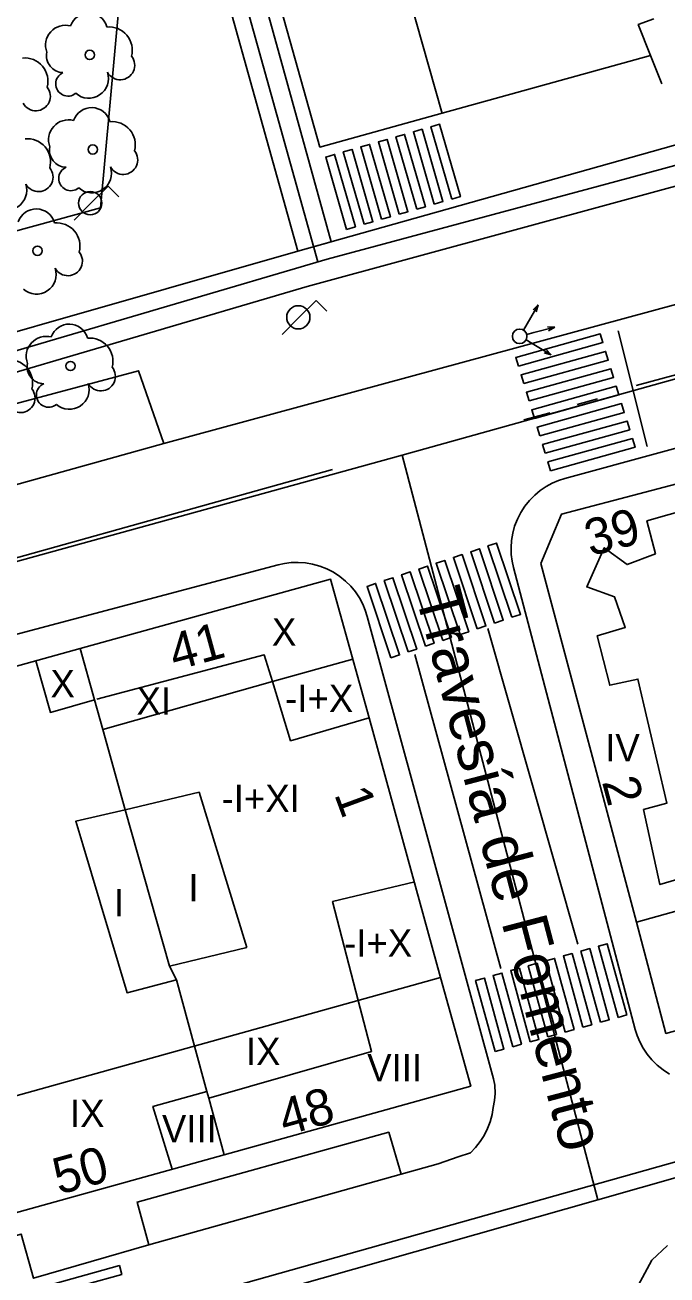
# Model space of a CAD drawing. Extents: x 282771 to 285132, y 4823109 to 4825496.
# Drawn here: x 284317 to 284352.2, y 4824417.3 to 4824485.9 of the extents above; entities that cross this region are included whole.
import ezdxf

# ---------------------------------------------------------------- set-up
doc = ezdxf.new("R2010")
doc.units = 0
for name, color, linetype in [('ACERA-BORDILLO', 7, 'Continuous'), ('ACERA-INTERIOR', 7, 'Continuous'), ('ARBOL', 7, 'Continuous'), ('CALLE-EJE', 7, 'Continuous'), ('CALLE-TEXTO', 7, 'Continuous'), ('CARRIL-BICI-AREA', 7, 'Continuous'), ('CARRIL-BICI-EJE', 7, 'Continuous'), ('EDIFICIO', 7, 'Continuous'), ('FAROLA', 7, 'Continuous'), ('INTERIOR-EDIFICIO', 7, 'Continuous'), ('MEDIANERA', 7, 'Continuous'), ('NUM-LOCAL', 7, 'Continuous'), ('NUM-PORTAL', 7, 'Continuous'), ('PASO-PEATONES', 7, 'Continuous'), ('SEMAFORO', 7, 'Continuous'), ('SENAL-VIARIA', 7, 'Continuous'), ('TXT-ALTURA-EDIFICIO', 7, 'Continuous')]:
    doc.layers.add(name, color=color, linetype=linetype)

msp = doc.modelspace()

# ---------------------------------------------------------------- linework, layer by layer
at = {"layer": 'ACERA-BORDILLO'}
for points in [[(284495.884, 4824529.22), (284479.344, 4824519.21), (284471.754, 4824514.71), (284463.974, 4824510.34), (284461.484, 4824514.05), (284448.264, 4824507.01), (284440.374, 4824503.22), (284433.325, 4824500.18), (284426.655, 4824497.47), (284418.955, 4824494.58), (284405.335, 4824489.96), (284396.485, 4824487.3), (284371.675, 4824480.32), (284354.705, 4824475.74), (284355.885, 4824471.46), (284324.576, 4824462.96), (284323.196, 4824466.95), (284305.886, 4824462.31), (284269.236, 4824452.15), (284185.637, 4824428.89)], [(284352.324, 4824428.36), (284351.972, 4824428.586), (284351.647, 4824428.847), (284351.354, 4824429.136), (284351.096, 4824429.449), (284350.875, 4824429.779), (284350.693, 4824430.12), (284350.548, 4824430.467), (284350.44, 4824430.813), (284343.758, 4824456.151), (284343.682, 4824456.501), (284343.637, 4824456.868), (284343.627, 4824457.249), (284343.653, 4824457.638), (284343.719, 4824458.031), (284343.826, 4824458.421), (284343.974, 4824458.803), (284344.161, 4824459.169), (284344.384, 4824459.514), (284344.64, 4824459.833), (284344.924, 4824460.121), (284345.231, 4824460.375), (284345.555, 4824460.593), (284345.89, 4824460.774), (284346.231, 4824460.919), (284346.571, 4824461.029), (284392.395, 4824473.55)], [(284303.346, 4824449), (284330.851, 4824456.297), (284331.202, 4824456.374), (284331.57, 4824456.419), (284331.953, 4824456.43), (284332.344, 4824456.403), (284332.739, 4824456.337), (284333.131, 4824456.229), (284333.514, 4824456.08), (284333.882, 4824455.892), (284334.228, 4824455.667), (284334.547, 4824455.408), (284334.836, 4824455.122), (284335.09, 4824454.812), (284335.308, 4824454.486), (284335.488, 4824454.149), (284335.632, 4824453.806), (284335.74, 4824453.464), (284342.665, 4824428.093), (284342.742, 4824427.744), (284342.748, 4824427.298), (284342.712, 4824426.91), (284342.654, 4824426.528), (284342.589, 4824426.136), (284342.484, 4824425.746), (284342.339, 4824425.365), (284342.154, 4824424.998), (284341.933, 4824424.653), (284341.679, 4824424.334), (284341.397, 4824424.045), (284340.723, 4824423.81), (284339.621, 4824423.439)], [(284339.621, 4824423.439), (284337.598, 4824422.871), (284336.922, 4824425.168), (284323.108, 4824421.34), (284323.76, 4824418.987), (284317.429, 4824417.159), (284316.758, 4824419.58), (284175.645, 4824380.475), (284176.326, 4824378.035), (284155.91, 4824372.342)], [(284352.805, 4824409.471), (284352.115, 4824409.921), (284351.585, 4824410.471), (284351.155, 4824411.141), (284350.725, 4824412.001), (284350.405, 4824412.781), (284350.235, 4824413.711), (284350.135, 4824414.651), (284350.195, 4824415.511), (284350.395, 4824416.401), (284350.845, 4824417.201), (284351.355, 4824418.141), (284352.215, 4824418.951)]]:
    msp.add_lwpolyline(points, dxfattribs=at)
at = {"layer": 'ACERA-INTERIOR'}
for points in [[(284367.635, 4824546.219), (284371.835, 4824550.589), (284375.665, 4824554.339), (284375.325, 4824554.889), (284334.546, 4824514.1), (284333.419, 4824513.133), (284333.346, 4824511.234), (284333.467, 4824508.167), (284333.492, 4824504.855), (284333.686, 4824502.81), (284339.845, 4824481.07)], [(284319.026, 4824529.519), (284333.145, 4824479.222), (284339.844, 4824481.076)], [(284321.106, 4824475.89), (284323.936, 4824506.88), (284298.306, 4824476.84), (284313.406, 4824503.97), (284276.976, 4824468.23), (284273.576, 4824462.87), (284321.106, 4824475.89)], [(284351.284, 4824484.243), (284350.605, 4824485.94), (284351.464, 4824486.252)], [(284339.844, 4824481.076), (284351.275, 4824484.24)], [(284351.905, 4824482.69), (284351.284, 4824484.243)]]:
    msp.add_lwpolyline(points, dxfattribs=at)
at = {"layer": 'ARBOL'}
for centre in [(284320.516, 4824484.28), (284320.681, 4824479.088), (284317.646, 4824473.53), (284319.456, 4824467.21)]:
    msp.add_circle(centre, 0.255, dxfattribs=at)
for centre, radius, start, end in [((284320.446, 4824485.54), 1.038, 15.64228, 161.38435), ((284319.186, 4824484.81), 1.097, 75.4318, 200.55608), ((284321.576, 4824484.54), 1.272, 345.03273, 95.79925), ((284316.946, 4824482.84), 1.272, 345.03273, 95.79925), ((284319.076, 4824484.24), 0.935, 168.59898, 268.13236), ((284322.186, 4824483.71), 0.797, 208.96246, 38.99103), ((284319.316, 4824482.69), 0.672, 113.73672, 309.4725), ((284320.456, 4824482.99), 1.086, 228.95447, 17.92796), ((284317.556, 4824482.01), 0.797, 208.96246, 38.99103), ((284320.611, 4824480.348), 1.038, 15.64228, 161.38435), ((284319.351, 4824479.618), 1.097, 75.4318, 200.55608), ((284321.741, 4824479.348), 1.272, 345.03273, 95.79925), ((284317.09, 4824478.405), 1.272, 345.03273, 95.79925), ((284319.241, 4824479.048), 0.935, 168.59898, 268.13236), ((284322.351, 4824478.518), 0.797, 208.96246, 38.99103), ((284317.7, 4824477.575), 0.797, 208.96246, 38.99103), ((284319.481, 4824477.498), 0.672, 113.73672, 309.4725), ((284320.621, 4824477.798), 1.086, 228.95447, 17.92796), ((284315.97, 4824476.855), 1.086, 228.95447, 17.92796), ((284317.576, 4824474.79), 1.038, 15.64228, 161.38435), ((284318.706, 4824473.79), 1.272, 345.03273, 95.79925), ((284319.316, 4824472.96), 0.797, 208.96246, 38.99103), ((284317.586, 4824472.24), 1.086, 228.95447, 17.92796), ((284318.126, 4824467.74), 1.097, 75.4318, 200.55608), ((284319.386, 4824468.47), 1.038, 15.64228, 161.38435), ((284320.516, 4824467.47), 1.272, 345.03273, 95.79925), ((284316.106, 4824466.28), 1.272, 345.03273, 95.79925), ((284318.016, 4824467.17), 0.935, 168.59898, 268.13236), ((284321.126, 4824466.64), 0.797, 208.96246, 38.99103), ((284318.256, 4824465.62), 0.672, 113.73672, 309.4725), ((284319.396, 4824465.92), 1.086, 228.95447, 17.92796), ((284316.716, 4824465.45), 0.797, 208.96246, 38.99103)]:
    msp.add_arc(centre, radius, start, end, dxfattribs=at)
at = {"layer": 'CALLE-EJE'}
for points in [[(284337.649, 4824462.32), (284381.155, 4824474.46), (284402.535, 4824480.51), (284415.375, 4824484.53), (284427.635, 4824488.88), (284440.815, 4824494.38), (284452.174, 4824499.71), (284459.474, 4824503.41), (284470.324, 4824509.52), (284481.335, 4824516.347)], [(284348.395, 4824421.451), (284483.447, 4824459.906), (284512.258, 4824467.574)], [(284133.356, 4824405.736), (284145.707, 4824409.151), (284172.057, 4824416.445), (284209.642, 4824426.973), (284246.141, 4824437.08), (284337.649, 4824462.32)], [(284348.395, 4824421.451), (284337.649, 4824462.32)], [(284323.226, 4824414.301), (284348.395, 4824421.451)]]:
    msp.add_lwpolyline(points, dxfattribs=at)
at = {"layer": 'CARRIL-BICI-AREA'}
for points in [[(284494.247, 4824537.808), (284477.653, 4824527.877), (284463.063, 4824519.707), (284449.459, 4824512.063), (284420.475, 4824498.865), (284383.222, 4824487.961), (284331.936, 4824473.508), (284274.368, 4824457.044), (284207.638, 4824439.282), (284201.833, 4824437.737), (284186.204, 4824433.576), (284072.981, 4824402.285)], [(284073.549, 4824399.902), (284186.644, 4824431.345), (284275.03, 4824454.677), (284332.447, 4824471.572), (284383.99, 4824485.624), (284421.334, 4824496.555), (284450.572, 4824509.869), (284478.911, 4824525.774), (284495.532, 4824535.722)], [(284319.53, 4824517.939), (284331.936, 4824473.508), (284333.759, 4824474.021), (284321.442, 4824518.54)]]:
    msp.add_lwpolyline(points, dxfattribs=at)
at = {"layer": 'CARRIL-BICI-EJE'}
for points in [[(284409.964, 4824697.04), (284405.161, 4824672.941), (284403.014, 4824663.082), (284400.264, 4824652.617), (284397.309, 4824642.604), (284391.383, 4824625.809), (284382.355, 4824605.538), (284375.148, 4824591.261), (284366.872, 4824577.556), (284356.495, 4824562.178), (284347.22, 4824550.899), (284338.023, 4824540.271), (284326.187, 4824528.337), (284322.939, 4824525.376), (284321.518, 4824523.815), (284320.633, 4824522.533), (284320.26, 4824521.414), (284320.12, 4824520.295), (284320.284, 4824518.92), (284320.936, 4824516.286), (284333.032, 4824472.921)], [(284097.42, 4824407.824), (284207.694, 4824438.229), (284248.565, 4824448.973), (284283.592, 4824458.365), (284333.536, 4824473.07), (284349.385, 4824477.33), (284386.986, 4824487.538), (284419.664, 4824497.246), (284426.313, 4824500.164), (284437.515, 4824505.375), (284450.786, 4824511.585), (284476.529, 4824525.834), (284501.287, 4824540.896)]]:
    msp.add_lwpolyline(points, dxfattribs=at)
at = {"layer": 'EDIFICIO'}
for points in [[(284502.844, 4824472.61), (284473.284, 4824464.37), (284463.944, 4824461.77), (284450.784, 4824458.1), (284428.135, 4824451.78), (284418.185, 4824449.01), (284408.225, 4824446.23), (284376.415, 4824437.36), (284363.145, 4824433.66), (284352.125, 4824430.59), (284350.505, 4824436.69), (284345.265, 4824456.38), (284346.405, 4824459.08), (284355.585, 4824461.49), (284368.485, 4824464.89)], [(284170.017, 4824380.081), (284195.457, 4824387.15), (284219.402, 4824393.797), (284243.497, 4824400.491), (284258.746, 4824404.731), (284272.446, 4824408.531), (284286.406, 4824412.411), (284313.866, 4824420.041), (284327.896, 4824423.931), (284341.416, 4824427.69), (284339.766, 4824433.65), (284335.846, 4824447.91), (284333.726, 4824455.51), (284319.986, 4824451.71), (284306.006, 4824447.83), (284279.016, 4824440.32), (284264.866, 4824436.34), (284250.926, 4824432.44), (284235.567, 4824428.15)]]:
    msp.add_lwpolyline(points, dxfattribs=at)
at = {"layer": 'FAROLA'}
for p, q in [((284321.52, 4824477.074), (284320.58, 4824476.144)), ((284322.11, 4824476.484), (284321.52, 4824477.074)), ((284320.58, 4824476.144), (284319.65, 4824475.204)), ((284332.936, 4824470.81), (284331.996, 4824469.88)), ((284333.526, 4824470.22), (284332.936, 4824470.81)), ((284331.996, 4824469.88), (284331.066, 4824468.94))]:
    msp.add_line(p, q, dxfattribs=at)
for centre in [(284320.54, 4824476.144), (284331.956, 4824469.88)]:
    msp.add_circle(centre, 0.637, dxfattribs=at)
at = {"layer": 'INTERIOR-EDIFICIO'}
msp.add_lwpolyline([(284329.136, 4824435.31), (284326.516, 4824443.82), (284322.456, 4824442.86), (284319.746, 4824442.23), (284320.126, 4824440.95), (284322.566, 4824432.82), (284325.266, 4824433.528), (284324.886, 4824434.28), (284329.136, 4824435.31)], dxfattribs=at)
at = {"layer": 'MEDIANERA'}
for points in [[(284350.505, 4824436.69), (284499.344, 4824478.22)], [(284356.485, 4824458.15), (284354.125, 4824457.73), (284353.535, 4824459.4), (284351.085, 4824458.71), (284351.545, 4824456.9), (284349.995, 4824456.31), (284348.745, 4824457.24), (284347.785, 4824455.09), (284349.305, 4824454.54), (284349.895, 4824452.86), (284348.355, 4824452.4), (284349.045, 4824449.69), (284350.585, 4824450.03), (284352.175, 4824443.22), (284350.895, 4824442.87), (284351.795, 4824438.76), (284353.345, 4824439.22), (284353.695, 4824437.58), (284354.475, 4824433.96), (284358.205, 4824434.87), (284358.175, 4824433.98), (284361.255, 4824434.53), (284360.785, 4824435.82), (284362.443, 4824436.24)], [(284320.766, 4824448.89), (284319.986, 4824451.71)], [(284317.556, 4824451.04), (284318.356, 4824448.2), (284320.766, 4824448.89)], [(284320.896, 4824448.93), (284330.086, 4824451.36), (284330.536, 4824449.89)], [(284330.536, 4824449.89), (284334.946, 4824451.13)], [(284321.223, 4824447.27), (284330.536, 4824449.89)], [(284330.536, 4824449.89), (284331.536, 4824446.65), (284335.846, 4824447.91)], [(284321.223, 4824447.27), (284320.766, 4824448.89)], [(284324.886, 4824434.28), (284322.456, 4824442.86), (284321.223, 4824447.27)], [(284338.346, 4824438.91), (284333.836, 4824437.82), (284335.236, 4824432.39), (284335.976, 4824429.59), (284327.039, 4824427.044)], [(284241.797, 4824406.36), (284339.766, 4824433.65)], [(284326.94, 4824427.402), (284326.256, 4824429.89), (284325.266, 4824433.528)], [(284325.026, 4824423.141), (284323.976, 4824426.58), (284326.936, 4824427.4)], [(284326.94, 4824427.402), (284327.039, 4824427.044)], [(284327.039, 4824427.044), (284327.896, 4824423.931)]]:
    msp.add_lwpolyline(points, dxfattribs=at)
at = {"layer": 'PASO-PEATONES'}
for points in [[(284338.45, 4824475.813), (284337.308, 4824479.782), (284337.788, 4824479.92), (284338.93, 4824475.951)], [(284339.411, 4824476.09), (284338.269, 4824480.058), (284338.749, 4824480.197), (284339.891, 4824476.228)], [(284340.372, 4824476.366), (284339.23, 4824480.335), (284339.711, 4824480.473), (284340.852, 4824476.504)], [(284336.528, 4824475.26), (284335.386, 4824479.229), (284335.866, 4824479.367), (284337.008, 4824475.398)], [(284337.489, 4824475.537), (284336.347, 4824479.505), (284336.827, 4824479.644), (284337.969, 4824475.675)], [(284334.605, 4824474.707), (284333.464, 4824478.676), (284333.944, 4824478.814), (284335.086, 4824474.846)], [(284335.566, 4824474.984), (284334.425, 4824478.953), (284334.905, 4824479.091), (284336.047, 4824475.122)], [(284344.035, 4824467.203), (284343.889, 4824467.681), (284348.524, 4824468.969), (284348.671, 4824468.491)], [(284344.328, 4824466.247), (284344.182, 4824466.725), (284348.817, 4824468.013), (284348.964, 4824467.535)], [(284344.621, 4824465.29), (284344.475, 4824465.768), (284349.11, 4824467.057), (284349.257, 4824466.579)], [(284344.915, 4824464.334), (284344.768, 4824464.812), (284349.403, 4824466.1), (284349.55, 4824465.622)], [(284345.208, 4824463.377), (284345.061, 4824463.856), (284349.696, 4824465.144), (284349.843, 4824464.666)], [(284345.501, 4824462.421), (284345.354, 4824462.899), (284349.99, 4824464.187), (284350.136, 4824463.709)], [(284345.794, 4824461.465), (284345.647, 4824461.943), (284350.283, 4824463.231), (284350.429, 4824462.753)], [(284342.725, 4824453.106), (284341.415, 4824457.021), (284341.889, 4824457.18), (284343.199, 4824453.265)], [(284343.673, 4824453.423), (284342.363, 4824457.339), (284342.837, 4824457.497), (284344.148, 4824453.582)], [(284340.828, 4824452.471), (284339.518, 4824456.387), (284339.992, 4824456.545), (284341.303, 4824452.63)], [(284341.777, 4824452.789), (284340.467, 4824456.704), (284340.941, 4824456.863), (284342.251, 4824452.947)], [(284338.932, 4824451.837), (284337.622, 4824455.752), (284338.096, 4824455.911), (284339.406, 4824451.995)], [(284339.88, 4824452.154), (284338.57, 4824456.069), (284339.044, 4824456.228), (284340.008, 4824453.348), (284340.354, 4824452.313), (284340.286, 4824452.292)], [(284337.035, 4824451.202), (284335.725, 4824455.117), (284336.199, 4824455.276), (284337.509, 4824451.361)], [(284337.984, 4824451.52), (284336.673, 4824455.435), (284337.148, 4824455.593), (284338.458, 4824451.678)], [(284348.532, 4824431.202), (284347.462, 4824435.109), (284347.943, 4824435.243), (284349.014, 4824431.336)], [(284349.496, 4824431.471), (284348.425, 4824435.377), (284348.906, 4824435.512), (284349.977, 4824431.605)], [(284346.606, 4824430.664), (284345.535, 4824434.571), (284346.017, 4824434.705), (284347.088, 4824430.799)], [(284347.569, 4824430.933), (284346.498, 4824434.84), (284346.98, 4824434.974), (284348.051, 4824431.067)], [(284343.717, 4824429.858), (284342.646, 4824433.764), (284343.127, 4824433.899), (284344.198, 4824429.992)], [(284344.68, 4824430.126), (284343.609, 4824434.033), (284344.091, 4824434.168), (284345.161, 4824430.261)], [(284345.643, 4824430.395), (284344.572, 4824434.302), (284345.054, 4824434.436), (284346.124, 4824430.53)], [(284342.753, 4824429.589), (284341.683, 4824433.495), (284342.164, 4824433.63), (284343.235, 4824429.723)], [(284318.278, 4824416.264), (284318.157, 4824416.749), (284322.143, 4824417.854), (284322.265, 4824417.369)]]:
    msp.add_lwpolyline(points, close=True, dxfattribs=at)
at = {"layer": 'SEMAFORO'}
for p, q in [((284345.111, 4824470.566), (284344.506, 4824469.529)), ((284344.833, 4824470.288), (284345.111, 4824470.566)), ((284345.111, 4824470.566), (284345.006, 4824470.187)), ((284344.506, 4824469.529), (284344.305, 4824469.184)), ((284344.486, 4824468.939), (284344.869, 4824469.04)), ((284344.869, 4824469.04), (284346.031, 4824469.346)), ((284345.633, 4824469.358), (284346.031, 4824469.346)), ((284345.691, 4824469.139), (284346.031, 4824469.346)), ((284344.449, 4824468.637), (284344.794, 4824468.435)), ((284344.794, 4824468.435), (284345.831, 4824467.831)), ((284345.452, 4824467.936), (284345.831, 4824467.831)), ((284345.553, 4824468.108), (284345.831, 4824467.831))]:
    msp.add_line(p, q, dxfattribs=at)
msp.add_circle((284344.103, 4824468.838), 0.4, dxfattribs=at)
at = {"layer": 'SENAL-VIARIA'}
for points in [[(284350.498, 4824466.143), (284379.163, 4824473.896), (284402.851, 4824480.577), (284417.845, 4824485.556), (284432.713, 4824491.165), (284447.518, 4824497.764), (284459.93, 4824503.941), (284472.229, 4824510.727)], [(284349.506, 4824469.136), (284351.09, 4824462.797)], [(284348.365, 4824465.4), (284347.255, 4824465.09)], [(284345.775, 4824464.64), (284344.326, 4824464.26)], [(284324.576, 4824462.96), (284188.421, 4824425)], [(284179.6, 4824418.717), (284210.974, 4824427.477), (284249.688, 4824438.041), (284281.503, 4824446.928), (284308.562, 4824454.472), (284333.825, 4824461.531)], [(284324.008, 4824415.472), (284382.41, 4824431.922), (284436.102, 4824446.686), (284483.447, 4824459.906)], [(284342.351, 4824452.811), (284347.283, 4824435.488)], [(284343.071, 4824434.155), (284338.355, 4824451.371)], [(284337.598, 4824422.871), (284323.76, 4824418.987)]]:
    msp.add_lwpolyline(points, dxfattribs=at)

# ---------------------------------------------------------------- texts
at = {"layer": 'CALLE-TEXTO'}
msp.add_text('Travesía de Fomento', height=2.5, rotation=284.73251, dxfattribs=at).set_placement((284338.365, 4824454.679))
at = {"layer": 'NUM-LOCAL'}
for s, p in [('39', (284347.99, 4824456.752)), ('41', (284325.185, 4824450.487))]:
    msp.add_text(s, height=2, rotation=15.27835, dxfattribs=at).set_placement(p)
at = {"layer": 'NUM-PORTAL'}
for s, rotation, p in [('2', 285.00004, (284348.607, 4824444.399)), ('1', 290.28965, (284333.91, 4824443.72)), ('48', 15.53004, (284331.214, 4824424.966)), ('50', 15.53004, (284318.823, 4824421.733))]:
    msp.add_text(s, height=2, rotation=rotation, dxfattribs=at).set_placement(p)
at = {"layer": 'TXT-ALTURA-EDIFICIO'}
for s, p in [('X', (284330.509, 4824451.87)), ('X', (284318.359, 4824449.03)), ('-I+X', (284331.237, 4824448.22)), ('XI', (284323.08, 4824448.08)), ('IV', (284348.796, 4824445.51)), ('-I+XI', (284327.748, 4824442.73)), ('I', (284325.925, 4824437.83)), ('I', (284321.835, 4824437.01)), ('-I+X', (284334.467, 4824434.8)), ('IX', (284329.079, 4824428.85)), ('VIII', (284335.735, 4824427.96)), ('IX', (284319.429, 4824425.45)), ('VIII', (284324.475, 4824424.621))]:
    msp.add_text(s, height=1.5, rotation=0.00004, dxfattribs=at).set_placement(p)

doc.saveas('drawing.dxf')
